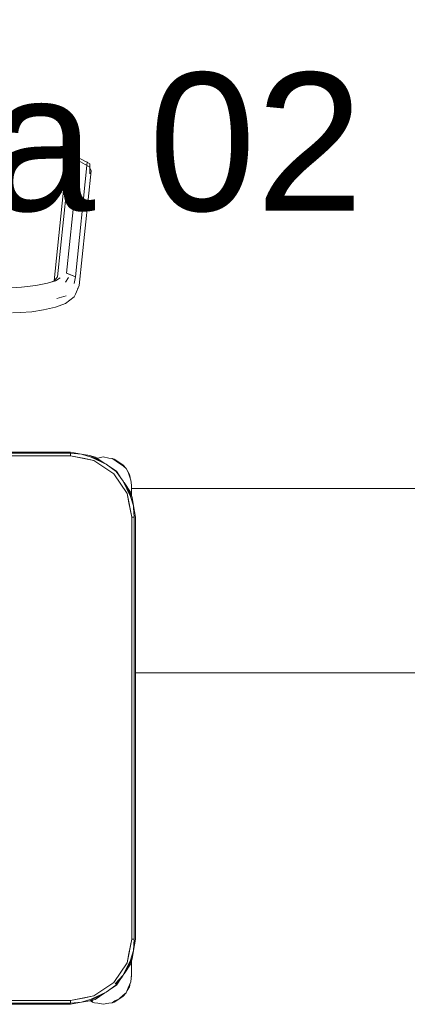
# Model space of a CAD drawing. Header units: millimetres. Extents: x -261 to 187, y -214 to 106.
# Tile 401 of 656: x -189.483 to -189.167, y -75.734 to -74.932. Entities that reach past the tile are written whole.
import ezdxf

# ---------------------------------------------------------------- set-up
doc = ezdxf.new("R2010")
doc.units = ezdxf.units.MM
doc.header["$LTSCALE"] = 0.005
doc.header["$MEASUREMENT"] = 0
doc.linetypes.add('NULL', pattern=[0])
for name, color, linetype, lineweight in [('Ambiente-Textos', 9, 'Continuous', 5), ('IFC-Elemento de mobília-Contorno', 9, 'Continuous', 5), ('IFC-Viga-Contorno', 9, 'Continuous', 5)]:
    doc.layers.add(name, color=color, linetype=linetype, lineweight=lineweight)
doc.styles.add('Arial', font='arial.ttf')

msp = doc.modelspace()

# ---------------------------------------------------------------- linework, layer by layer
at = {"layer": 'IFC-Elemento de mobília-Contorno', "lineweight": 5}
for p, q in [((-189.45175, -75.14119), (-189.44208, -75.04775)), ((-189.44427, -75.04926), (-189.44224, -75.04812)), ((-189.44427, -75.05185), (-189.44427, -75.04926)), ((-189.44224, -75.04812), (-189.44208, -75.04775)), ((-189.44208, -75.04775), (-189.44036, -75.04707)), ((-189.44036, -75.04707), (-189.43485, -75.044)), ((-189.43718, -75.06823), (-189.43495, -75.04664)), ((-189.43712, -75.14129), (-189.42745, -75.04785)), ((-189.43495, -75.04664), (-189.43485, -75.04659)), ((-189.43485, -75.04659), (-189.43485, -75.044)), ((-189.43485, -75.044), (-189.42934, -75.04708)), ((-189.43485, -75.04659), (-189.42543, -75.05185)), ((-189.42934, -75.04708), (-189.42745, -75.04785)), ((-189.42745, -75.04785), (-189.42729, -75.04822)), ((-189.42729, -75.04822), (-189.42543, -75.04926)), ((-189.42543, -75.05259), (-189.42543, -75.04926)), ((-189.42543, -75.05185), (-189.42543, -75.04926)), ((-189.45439, -75.14448), (-189.44511, -75.05481)), ((-189.44511, -75.05481), (-189.44427, -75.05287)), ((-189.44427, -75.05185), (-189.44239, -75.0508)), ((-189.44427, -75.05287), (-189.44427, -75.05185)), ((-189.43409, -75.14839), (-189.42442, -75.05495)), ((-189.42543, -75.0573), (-189.42543, -75.05185)), ((-189.42543, -75.05259), (-189.42442, -75.05495)), ((-189.4396, -75.09159), (-189.43718, -75.06823)), ((-189.44202, -75.11495), (-189.4396, -75.09159)), ((-189.44444, -75.13831), (-189.44202, -75.11495)), ((-189.45983, -75.14652), (-189.45335, -75.1445)), ((-189.45707, -75.14566), (-189.45434, -75.14446)), ((-189.45434, -75.14446), (-189.45175, -75.14119)), ((-189.45335, -75.1445), (-189.44962, -75.14226)), ((-189.4453, -75.14562), (-189.44289, -75.14175)), ((-189.44444, -75.13831), (-189.43712, -75.14129)), ((-189.44444, -75.13831), (-189.44078, -75.13979)), ((-189.44078, -75.13979), (-189.43712, -75.14129)), ((-189.43811, -75.14662), (-189.43712, -75.14129)), ((-189.49442, -75.15062), (-189.48112, -75.1498)), ((-189.48112, -75.1498), (-189.4693, -75.1485)), ((-189.4693, -75.1485), (-189.45983, -75.14652)), ((-189.43712, -75.15545), (-189.43409, -75.14839)), ((-189.43552, -75.15131), (-189.43409, -75.14839)), ((-189.45231, -75.15892), (-189.4448, -75.15667)), ((-189.4453, -75.16301), (-189.43811, -75.15765)), ((-189.43811, -75.15765), (-189.43712, -75.15545)), ((-189.4822, -75.17048), (-189.47255, -75.16977)), ((-189.47255, -75.16977), (-189.46314, -75.16818)), ((-189.46314, -75.16818), (-189.45345, -75.16595)), ((-189.45345, -75.16595), (-189.4453, -75.16301)), ((-189.48827, -75.17056), (-189.4822, -75.17048)), ((-189.93527, -75.28411), (-189.44127, -75.28411)), ((-189.93527, -75.28498), (-189.44127, -75.28498)), ((-189.93527, -75.2871), (-189.44127, -75.2871)), ((-189.44127, -75.28411), (-189.4321, -75.28573)), ((-189.44127, -75.28498), (-189.4321, -75.28573)), ((-189.44127, -75.2871), (-189.44127, -75.28498)), ((-189.44127, -75.2871), (-189.44127, -75.28604)), ((-189.44127, -75.2871), (-189.42958, -75.28943)), ((-189.44127, -75.2871), (-189.42214, -75.29091)), ((-189.4321, -75.28573), (-189.42436, -75.28817)), ((-189.4321, -75.28573), (-189.42537, -75.28685)), ((-189.42958, -75.28943), (-189.42214, -75.29091)), ((-189.42537, -75.28685), (-189.42099, -75.28814)), ((-189.42537, -75.28685), (-189.42417, -75.2875)), ((-189.42537, -75.28685), (-189.41197, -75.294)), ((-189.42436, -75.28817), (-189.41197, -75.294)), ((-189.42099, -75.28814), (-189.41319, -75.29335)), ((-189.41962, -75.28905), (-189.4188, -75.28897)), ((-189.4188, -75.28897), (-189.4144, -75.2881)), ((-189.4144, -75.2881), (-189.40999, -75.28897)), ((-189.40999, -75.28897), (-189.40729, -75.28922)), ((-189.40729, -75.28922), (-189.40395, -75.2915)), ((-189.40729, -75.28922), (-189.40559, -75.28985)), ((-189.40559, -75.28985), (-189.40186, -75.29234)), ((-189.42214, -75.29091), (-189.40592, -75.30175)), ((-189.41197, -75.294), (-189.40393, -75.30005)), ((-189.41197, -75.294), (-189.40995, -75.29551)), ((-189.41002, -75.29547), (-189.40379, -75.29963)), ((-189.40395, -75.2915), (-189.39791, -75.29551)), ((-189.40186, -75.29234), (-189.39813, -75.29483)), ((-189.39813, -75.29483), (-189.39579, -75.29758)), ((-189.39791, -75.29551), (-189.39579, -75.29758)), ((-189.39579, -75.29758), (-189.3939, -75.30142)), ((-189.39579, -75.29758), (-189.39315, -75.3023)), ((-189.40592, -75.30175), (-189.39508, -75.31797)), ((-189.40393, -75.30005), (-189.39816, -75.3078)), ((-189.40379, -75.29963), (-189.3998, -75.30561)), ((-189.3939, -75.30142), (-189.3919, -75.30691)), ((-189.39315, -75.3023), (-189.39262, -75.30494)), ((-189.39816, -75.3078), (-189.39234, -75.32019)), ((-189.39816, -75.3078), (-189.39102, -75.32121)), ((-189.39751, -75.30903), (-189.39231, -75.31682)), ((-189.3919, -75.30691), (-189.39139, -75.3111)), ((-189.39139, -75.31608), (-189.39139, -75.3111)), ((-189.39139, -75.31994), (-189.39139, -75.3111)), ((-189.39139, -75.31359), (-189.39139, -75.31234)), ((-189.39139, -75.31483), (-189.39139, -75.31359)), ((-189.39508, -75.31797), (-189.3936, -75.32541)), ((-189.39508, -75.31797), (-189.39127, -75.3371)), ((-189.39234, -75.32019), (-189.3899, -75.32793)), ((-189.39231, -75.31682), (-189.39102, -75.32121)), ((-189.39139, -75.31608), (-189.39139, -75.31483)), ((-189.39139, -75.31994), (-189.39139, -75.31608)), ((-189.39139, -75.31994), (-189.39139, -75.31908)), ((-189.39102, -75.32121), (-189.3899, -75.32793)), ((-189.3936, -75.32541), (-189.39127, -75.3371)), ((-189.3899, -75.32793), (-189.38976, -75.32963)), ((-189.3899, -75.32793), (-189.38827, -75.3371)), ((-189.38976, -75.32963), (-189.38915, -75.3371)), ((-189.39127, -75.3371), (-189.39021, -75.3371)), ((-189.39127, -75.6811), (-189.39127, -75.3371)), ((-189.39127, -75.3371), (-189.38915, -75.3371)), ((-189.38915, -75.6811), (-189.38915, -75.3371)), ((-189.38827, -75.6811), (-189.38827, -75.3371)), ((-189.39508, -75.70024), (-189.39127, -75.6811)), ((-189.3936, -75.6928), (-189.39127, -75.6811)), ((-189.39127, -75.6811), (-189.38915, -75.6811)), ((-189.39127, -75.6811), (-189.39021, -75.6811)), ((-189.3899, -75.69028), (-189.38915, -75.6811)), ((-189.3899, -75.69028), (-189.38827, -75.6811)), ((-189.39234, -75.69801), (-189.3899, -75.69028)), ((-189.39102, -75.697), (-189.3899, -75.69028)), ((-189.39816, -75.7104), (-189.39102, -75.697)), ((-189.39816, -75.7104), (-189.39234, -75.69801)), ((-189.39508, -75.70024), (-189.3936, -75.6928)), ((-189.39231, -75.70139), (-189.39102, -75.697)), ((-189.39167, -75.69819), (-189.39102, -75.697)), ((-189.39139, -75.7111), (-189.39139, -75.69827)), ((-189.39139, -75.70612), (-189.39139, -75.69827)), ((-189.39139, -75.6999), (-189.39139, -75.69827)), ((-189.40592, -75.71646), (-189.39508, -75.70024)), ((-189.39751, -75.70918), (-189.39231, -75.70139)), ((-189.39139, -75.70301), (-189.39139, -75.6999)), ((-189.39139, -75.7111), (-189.39139, -75.70612)), ((-189.39139, -75.70741), (-189.39139, -75.70612)), ((-189.39139, -75.7087), (-189.39139, -75.70741)), ((-189.40485, -75.71753), (-189.39816, -75.7104)), ((-189.40422, -75.71844), (-189.39816, -75.7104)), ((-189.40379, -75.71858), (-189.39963, -75.71235)), ((-189.39968, -75.71243), (-189.39816, -75.7104)), ((-189.39209, -75.71579), (-189.39139, -75.7099)), ((-189.39174, -75.71282), (-189.39139, -75.7111)), ((-189.39161, -75.71178), (-189.39139, -75.7111)), ((-189.39161, -75.71178), (-189.39139, -75.7111)), ((-189.39139, -75.7099), (-189.39139, -75.7087)), ((-189.42214, -75.7273), (-189.40592, -75.71646)), ((-189.41197, -75.72421), (-189.40422, -75.71844)), ((-189.40979, -75.72259), (-189.40379, -75.71858)), ((-189.39579, -75.72462), (-189.39425, -75.72062)), ((-189.3951, -75.72282), (-189.39315, -75.7199)), ((-189.39425, -75.72062), (-189.39209, -75.71579)), ((-189.39315, -75.7199), (-189.39252, -75.71676)), ((-189.93527, -75.7311), (-189.44127, -75.7311)), ((-189.44127, -75.7311), (-189.42214, -75.7273)), ((-189.44127, -75.7311), (-189.42958, -75.72878)), ((-189.44127, -75.73216), (-189.44127, -75.7311)), ((-189.44127, -75.73323), (-189.44127, -75.7311)), ((-189.4321, -75.73248), (-189.42436, -75.73004)), ((-189.4321, -75.73248), (-189.42537, -75.73135)), ((-189.42958, -75.72878), (-189.42214, -75.7273)), ((-189.42537, -75.73135), (-189.41197, -75.72421)), ((-189.42537, -75.73135), (-189.42099, -75.73007)), ((-189.4249, -75.73121), (-189.4232, -75.73235)), ((-189.42436, -75.73004), (-189.41197, -75.72421)), ((-189.424, -75.73095), (-189.42284, -75.73154)), ((-189.42099, -75.73007), (-189.41319, -75.72486)), ((-189.40729, -75.73297), (-189.40505, -75.73141)), ((-189.40559, -75.73235), (-189.40186, -75.72985)), ((-189.40505, -75.73141), (-189.40149, -75.72958)), ((-189.40186, -75.72985), (-189.39813, -75.72736)), ((-189.40149, -75.72958), (-189.39813, -75.72665)), ((-189.39813, -75.72736), (-189.39579, -75.72462)), ((-189.39813, -75.72665), (-189.39579, -75.72462)), ((-189.68822, -75.73323), (-189.44127, -75.73323)), ((-189.68822, -75.73411), (-189.44127, -75.73411)), ((-189.44127, -75.73323), (-189.4321, -75.73248)), ((-189.44127, -75.73411), (-189.4321, -75.73248)), ((-189.4232, -75.73235), (-189.4215, -75.73297)), ((-189.4215, -75.73297), (-189.4188, -75.73322)), ((-189.4188, -75.73322), (-189.4144, -75.7341)), ((-189.4144, -75.7341), (-189.40999, -75.73322)), ((-189.40999, -75.73322), (-189.40729, -75.73297)), ((-189.40729, -75.73297), (-189.40559, -75.73235))]:
    msp.add_line(p, q, dxfattribs=at)
at = {"layer": 'IFC-Viga-Contorno', "lineweight": 5}
for p, q in [((-189.39139, -75.31389), (-188.7079, -75.31389)), ((-189.38827, -75.46389), (-188.71077, -75.46389))]:
    msp.add_line(p, q, dxfattribs=at)

# ---------------------------------------------------------------- texts
at = {"layer": 'Ambiente-Textos', "linetype": 'NULL', "lineweight": 5, "insert": (-189.74879, -75.0891), "char_height": 0.1125, "width": 2.2139748, "attachment_point": 8, "line_spacing_factor": 0.9, "style": 'Arial'}
msp.add_mtext('Sala de aula 02', dxfattribs=at)

doc.saveas('drawing.dxf')
